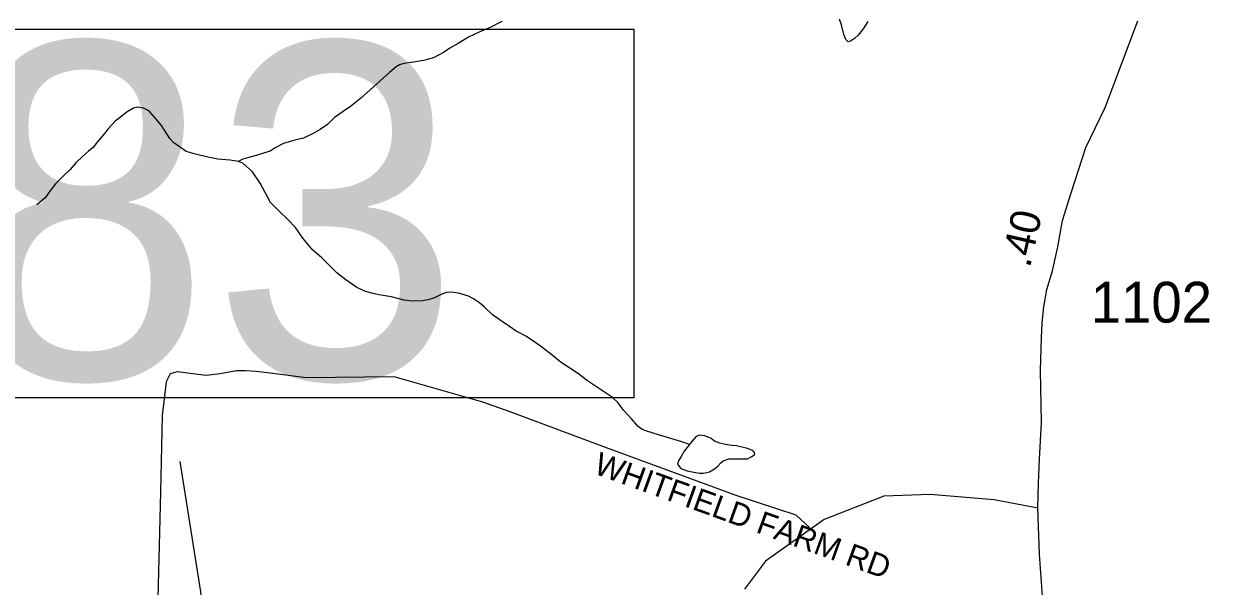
# Model space of a CAD drawing. Extents: x 1950930 to 2061844, y 904556 to 1017002.
# Drawn here: x 1956280 to 1961242, y 933010 to 935352 of the extents above; entities that cross this region are included whole.
import ezdxf

# ---------------------------------------------------------------- set-up
doc = ezdxf.new("R2010")
doc.units = 0
for name, color, linetype in [('Exist Hydrographic Misc Water Feature', 7, 'Continuous'), ('Exist Road Non-System Type 51', 7, 'Continuous'), ('Exist Road Non-System Type 51 Label', 7, 'Continuous'), ('Exist Road Primary US Structure Standard Bridge CELL', 7, 'Continuous'), ('Exist Road Secondary Structure Pipe Number Label', 7, 'Continuous'), ('Exist Road Secondary Type 51 Attributed', 7, 'Continuous'), ('Exist Road Secondary Type 51 Number Label', 7, 'Continuous')]:
    doc.layers.add(name, color=color, linetype=linetype)

msp = doc.modelspace()

# ---------------------------------------------------------------- linework, layer by layer
at = {"layer": 'Exist Hydrographic Misc Water Feature'}
for points in [[(1958272.2, 935362.3), (1958224, 935336.4), (1958180.1, 935318.4), (1958134, 935296.5), (1958089.9, 935270.6), (1958055.9, 935250.7), (1958029.8, 935232.7), (1957987.8, 935210.8), (1957945.8, 935198.9), (1957903.7, 935193), (1957863.7, 935187.1), (1957845.9, 935181), (1957831.8, 935173), (1957803.7, 935149.2), (1957763.5, 935113.3), (1957723.5, 935077.3), (1957683.5, 935041.4), (1957641.5, 935007.5), (1957611.3, 934987.5), (1957575.2, 934961.5), (1957545.1, 934933.6), (1957515.2, 934911.7), (1957483.2, 934893.8), (1957445, 934875.8), (1957409.1, 934867.8), (1957363, 934854), (1957327.1, 934835.9), (1957307, 934822), (1957278.9, 934814.1), (1957249, 934804.2), (1957212.9, 934794.2), (1957193, 934788.3), (1957172.9, 934778.3)], [(1959798.4, 935361.4), (1959778.1, 935331.4), (1959758.2, 935305.4), (1959742.2, 935291.5), (1959726.2, 935279.5), (1959716, 935277.5), (1959706.1, 935287.6), (1959698.1, 935307.6), (1959688.3, 935347.5), (1959680.3, 935371.6)], [(1957172.9, 934778.3), (1957167, 934780.4), (1957138.9, 934784.4), (1957088.9, 934788.5), (1957047, 934796.6), (1956994.9, 934808.7), (1956957, 934820.8), (1956919.1, 934846.8), (1956905.1, 934856.8), (1956889.1, 934874.8), (1956853.2, 934928.9), (1956825.2, 934963), (1956805.3, 934985), (1956795.2, 934993), (1956779.2, 935001.1), (1956755.2, 935005.2), (1956737.4, 935001.1), (1956711.1, 934985.2), (1956689.2, 934969.2), (1956661.1, 934947.3), (1956631, 934915.3), (1956609, 934887.4), (1956584.8, 934857.5), (1956568.8, 934837.5), (1956548.9, 934821.5), (1956524.8, 934799.5), (1956496.9, 934773.6), (1956472.9, 934745.6), (1956444.6, 934719.7), (1956412, 934685.7), (1956388.8, 934654.7), (1956369.3, 934627.5), (1956334.5, 934598.3)], [(1959054.9, 933600.5), (1959022.9, 933610.5), (1958976.8, 933624.7), (1958924.9, 933640.8), (1958876.9, 933654.9), (1958857, 933662.9), (1958841, 933674.9), (1958812.9, 933707), (1958779.1, 933743.1), (1958757.2, 933773.1), (1958733.2, 933795.2), (1958683.1, 933829.2), (1958629.4, 933865.4), (1958587.4, 933897.4), (1958519.5, 933941.6), (1958475.4, 933977.7), (1958433.6, 934009.8), (1958375.8, 934049.9), (1958331.7, 934072), (1958303.8, 934092), (1958265.6, 934118.1), (1958231.8, 934142.2), (1958199.8, 934172.3), (1958179.7, 934190.3), (1958153.9, 934206.3), (1958134, 934218.4), (1958092, 934230.4), (1958060, 934234.5), (1958039.9, 934232.6), (1958021.8, 934226.6), (1957991.9, 934210.6), (1957965.9, 934202.7), (1957939.8, 934198.7), (1957901.9, 934196.8), (1957865.8, 934200.9), (1957811.9, 934214.9), (1957760, 934223), (1957741.9, 934227.1), (1957704, 934237.2), (1957667.9, 934253.3), (1957622, 934285.4), (1957584.1, 934315.4), (1957550, 934349.6), (1957520.1, 934379.6), (1957484.2, 934409.6), (1957442.4, 934459.7), (1957412.4, 934503.9), (1957380.4, 934537.9), (1957342.5, 934574), (1957308.5, 934608), (1957264.6, 934688.1), (1957232.8, 934736.2), (1957193, 934772.3), (1957172.9, 934778.3)], [(1959054.9, 933600.5), (1959048.7, 933592.5), (1959032.7, 933572.6), (1959020.6, 933550.6), (1959008.8, 933532.6), (1959004.7, 933518.7), (1959018.6, 933500.5), (1959044.6, 933490.5), (1959072.5, 933484.4), (1959096.5, 933480.4), (1959112.5, 933480.4), (1959138.6, 933486.3), (1959158.6, 933498.4), (1959172.6, 933510.4), (1959184.7, 933524.3), (1959194.7, 933532.3), (1959218.7, 933540.2), (1959258.7, 933540.1), (1959286.6, 933540.1), (1959296.6, 933540.1), (1959306.7, 933546.1), (1959316.7, 933552), (1959326.8, 933560), (1959324.7, 933568), (1959314.9, 933576), (1959296.9, 933584), (1959250.7, 933594.1), (1959230.8, 933596.2), (1959204.8, 933600.3), (1959180.8, 933606.2), (1959158.9, 933614.3), (1959144.9, 933624.4), (1959133, 933630.4), (1959117, 933636.5), (1959094.9, 933638.4), (1959080.9, 933632.5), (1959062.9, 933610.5), (1959054.9, 933600.5)]]:
    msp.add_lwpolyline(points, dxfattribs=at)
at = {"layer": 'Exist Road Non-System Type 51'}
msp.add_lwpolyline([(1959554.5, 933254.3), (1959498.9, 933305.2), (1959249.8, 933387.6), (1958682.8, 933595.5), (1958306.8, 933735.5), (1958193.5, 933776.7), (1957823, 933881.7), (1957456.5, 933877.6), (1957328.8, 933894.1), (1957248.5, 933904.4), (1957203.2, 933906.4), (1957166.1, 933906.4), (1957098.2, 933894.1), (1957040.5, 933887.9), (1956972.6, 933896.1), (1956919.1, 933902.3), (1956890.2, 933894.1), (1956873.8, 933861.1), (1956857.2, 933721.1), (1956849.1, 933402), (1956832.6, 932739)], dxfattribs=at)
at = {"layer": 'Exist Road Secondary Structure Pipe Number Label'}
msp.add_line((1957256.7, 931480.8), (1956931.3, 933528.8), dxfattribs=at)
msp.add_lwpolyline([(1953757.8, 935330.1), (1958822.4, 935330.1), (1958822.4, 933794.6), (1953757.8, 933794.6)], close=True, dxfattribs=at)
at = {"layer": 'Exist Road Secondary Type 51 Attributed'}
for points in [[(1960506.7, 933335), (1960509.7, 933438.9), (1960514.2, 933538.3), (1960521.7, 933691.1), (1960517.2, 933907.9), (1960521.7, 934044.9), (1960524.7, 934106.6), (1960532.3, 934172.9), (1960544.3, 934245.1), (1960567.3, 934323.9), (1960589.9, 934423.8), (1960609.7, 934533.4), (1960645.7, 934648.1), (1960706.9, 934837.7), (1960787.6, 935004.4), (1960924.1, 935365.2)], [(1960506.7, 933335), (1960325.3, 933369.7), (1960057.5, 933391.4), (1959865.3, 933384.6), (1959616.6, 933288.1), (1959371.8, 933114.5), (1959284.5, 932997)], [(1961260.9, 931316.9), (1961222.2, 931507), (1961202.7, 931589.2), (1961171.3, 931675.3), (1961133.7, 931775.5), (1961084.5, 931883.7), (1961015.3, 932026), (1960936.1, 932156.5), (1960815.4, 932355.2), (1960718.3, 932517.7), (1960649, 932640.2), (1960591.7, 932730.5), (1960549.6, 932825.4), (1960531.5, 932891.6), (1960526.2, 932968.3), (1960514, 933143), (1960506.7, 933335)]]:
    msp.add_lwpolyline(points, dxfattribs=at)

# ---------------------------------------------------------------- texts
at = {"layer": 'Exist Road Non-System Type 51 Label'}
msp.add_text('  WHITFIELD FARM RD', height=95, rotation=340.0864, dxfattribs=at).set_placement((1958584.1, 933504.9))
at = {"layer": 'Exist Road Primary US Structure Standard Bridge CELL'}
msp.add_text('.40', height=125, rotation=77.2534, dxfattribs=at).set_placement((1960473.7, 934332.7))
at = {"layer": 'Exist Road Secondary Structure Pipe Number Label'}
msp.add_text('P183', height=1400, dxfattribs=at).set_placement((1953729.4, 933873.7))
at = {"layer": 'Exist Road Secondary Type 51 Number Label'}
msp.add_text('1102', height=170, dxfattribs=at).set_placement((1960727, 934107.7))

doc.saveas('drawing.dxf')
